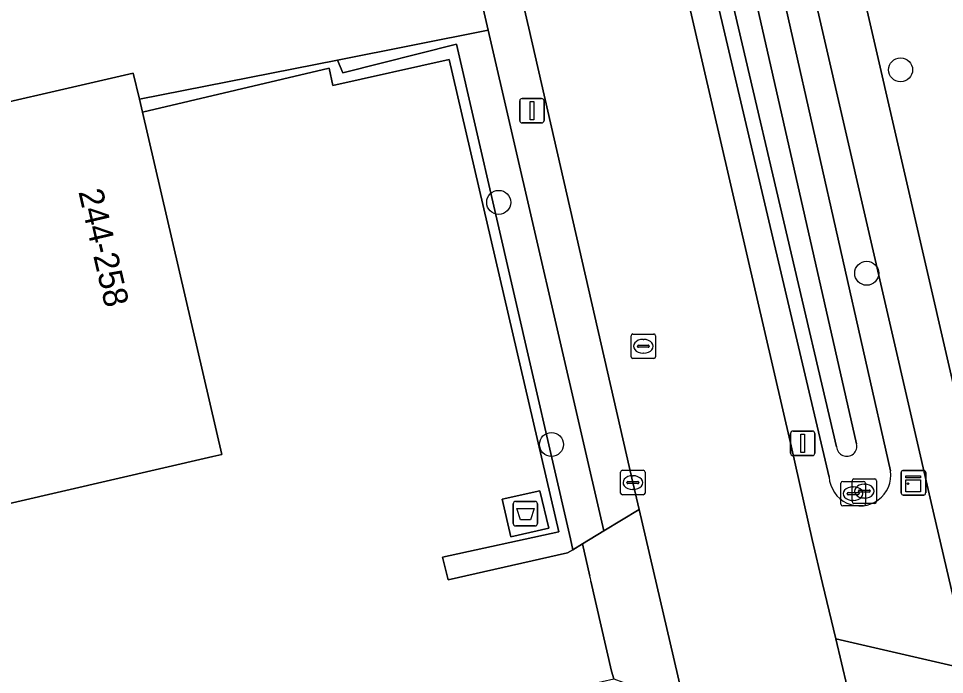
# Model space of a CAD drawing. Extents: x 156412 to 157779, y 382335 to 383768.
# Drawn here: x 156626.17 to 156663.93, y 382973.64 to 383000.4 of the extents above; entities that cross this region are included whole.
import ezdxf

# ---------------------------------------------------------------- set-up
doc = ezdxf.new("R2010")
doc.units = 0
for name, color, linetype in [('IMGEO_Afval_apart_plaats', 7, 'Continuous'), ('IMGEO_Berm_groen', 7, 'Continuous'), ('IMGEO_Boom', 7, 'Continuous'), ('IMGEO_Erf', 7, 'Continuous'), ('IMGEO_Greppel_droge_sloot', 7, 'Continuous'), ('IMGEO_Groenvoorziening', 7, 'Continuous'), ('IMGEO_Haag', 7, 'Continuous'), ('IMGEO_Kast', 7, 'Continuous'), ('IMGEO_Kolk', 7, 'Continuous'), ('IMGEO_Lichtmast', 7, 'Continuous'), ('IMGEO_Oever', 7, 'Continuous'), ('IMGEO_Pand', 7, 'Continuous'), ('IMGEO_Pand_nummerreeks', 7, 'Continuous'), ('IMGEO_Rijbaan_lokaal_gesloten', 7, 'Continuous'), ('IMGEO_Rioolput', 7, 'Continuous'), ('IMGEO_Voetpad_gesloten', 7, 'Continuous'), ('IMGEO_Voetpad_open', 7, 'Continuous')]:
    doc.layers.add(name, color=color, linetype=linetype)

msp = doc.modelspace()

# ---------------------------------------------------------------- linework, layer by layer
at = {"layer": 'IMGEO_Afval_apart_plaats'}
for p, q in [((156646.345, 382979.799), (156646.345, 382980.599)), ((156646.345, 382980.599), (156646.345, 382979.799)), ((156646.445, 382980.699), (156647.235, 382980.699)), ((156647.235, 382980.699), (156646.445, 382980.699)), ((156647.335, 382980.599), (156647.335, 382979.799)), ((156647.335, 382979.799), (156647.335, 382980.599)), ((156647.235, 382979.699), (156646.445, 382979.699)), ((156646.445, 382979.699), (156647.235, 382979.699))]:
    msp.add_line(p, q, dxfattribs=at)
msp.add_lwpolyline([(156646.488, 382980.413), (156647.192, 382980.413), (156647.043, 382979.943), (156646.637, 382979.943), (156646.488, 382980.413)], dxfattribs=at)
for centre, start, end in [((156646.445, 382980.599), 90, 180), ((156646.445, 382980.599), 90, 180), ((156647.235, 382980.599), 0, 90), ((156647.235, 382980.599), 360, 90), ((156646.445, 382979.799), 180, 270), ((156646.445, 382979.799), 180, 270), ((156647.235, 382979.799), 270, 0), ((156647.235, 382979.799), 270, 0)]:
    msp.add_arc(centre, 0.1, start, end, dxfattribs=at)
at = {"layer": 'IMGEO_Berm_groen'}
for points in [[(156663.89, 382978.495), (156663.468, 382980.302), (156658.933, 383000), (156648.705, 383044.428), (156648.498, 383045.327), (156644.614, 383043.115)], [(156644.023, 383041.946), (156650.887, 383012.346), (156652.974, 383003.315), (156653.025, 383003.092), (156653.74, 383000), (156657.677, 382982.964), (156658.537, 382979.142), (156658.963, 382977.351), (156659.5, 382975.096), (156664.983, 382973.825), (156663.89, 382978.495)], [(156659.227, 382981.695), (156654.913, 383000), (156654.125, 383003.346), (156654.073, 383003.566), (156645.489, 383039.993)], [(156648.651, 383039.881), (156657.656, 383000), (156661.733, 382981.945)]]:
    msp.add_lwpolyline(points, dxfattribs=at)
msp.add_arc((156660.484, 382981.776), 1.26, 183.6779, 7.7161, dxfattribs=at)
at = {"layer": 'IMGEO_Boom'}
for centre in [(156662.142, 382998.307), (156645.751, 382992.9), (156660.76, 382990.007), (156647.903, 382983.024)]:
    msp.add_circle(centre, 0.489, dxfattribs=at)
at = {"layer": 'IMGEO_Erf'}
for points in [[(156649.466, 382977.648), (156649.172, 382978.968), (156648.775, 382978.728), (156648.563, 382978.6), (156643.694, 382977.498), (156643.462, 382978.428), (156648.206, 382979.466), (156643.73, 382998.733), (156638.988, 382997.665), (156638.837, 382998.37), (156631.221, 382996.576), (156634.461, 382982.621), (156634.087, 382982.534), (156617.918, 382978.79), (156617.846, 382979.101), (156614.395, 382994.05), (156609.332, 382992.869), (156612.789, 382977.915), (156617.371, 382958.096)], [(156649.911, 382972.63), (156645.078, 382971.516), (156644.913, 382972.189), (156649.978, 382973.349), (156650.447, 382973.457), (156650.358, 382973.779), (156649.511, 382977.453)]]:
    msp.add_lwpolyline(points, dxfattribs=at)
msp.add_lwpolyline([(156645.892, 382980.796), (156647.436, 382981.138), (156647.791, 382979.61), (156646.243, 382979.254)], close=True, dxfattribs=at)
msp.add_arc((156648.996, 382977.437), 0.515, 1.7858, 24.2034, dxfattribs=at)
at = {"layer": 'IMGEO_Greppel_droge_sloot'}
for points in [[(156660.35, 382983.054), (156656.499, 383000), (156647.605, 383039.137)], [(156646.406, 383038.974), (156655.532, 383000), (156659.531, 382982.924)]]:
    msp.add_lwpolyline(points, dxfattribs=at)
msp.add_arc((156659.945, 382982.959), 0.416, 184.7871, 13.2515, dxfattribs=at)
at = {"layer": 'IMGEO_Groenvoorziening'}
for points in [[(156662.329, 383012.702), (156658.2, 383011.895), (156660.941, 383000), (156665.247, 382981.316), (156669.34, 382982.26), (156669.262, 382982.597)], [(156649.172, 382978.968), (156650.043, 382979.495), (156645.327, 382999.919), (156639.177, 382998.705), (156639.398, 382998.178), (156644.025, 382999.351), (156648.677, 382979.168), (156648.775, 382978.728)], [(156648.677, 382979.168), (156644.025, 382999.351), (156639.398, 382998.178), (156639.177, 382998.705), (156631.097, 382997.11), (156631.221, 382996.576), (156638.837, 382998.37), (156638.988, 382997.665), (156643.73, 382998.733), (156648.206, 382979.466), (156643.462, 382978.428), (156643.694, 382977.498), (156648.563, 382978.6), (156648.775, 382978.728)]]:
    msp.add_lwpolyline(points, close=True, dxfattribs=at)
msp.add_lwpolyline([(156614.323, 382994.362), (156630.85, 382998.176), (156631.097, 382997.11), (156639.177, 382998.705), (156645.327, 382999.919), (156642.802, 383010.851), (156635.965, 383007.326), (156633.756, 383006.28), (156632.898, 383005.937), (156632.002, 383005.707), (156631.084, 383005.596), (156630.16, 383005.604), (156629.244, 383005.731), (156628.352, 383005.976), (156627.5, 383006.334), (156626.701, 383006.8), (156621.454, 383010.675)], dxfattribs=at)
at = {"layer": 'IMGEO_Haag'}
msp.add_lwpolyline([(156648.677, 382979.168), (156644.025, 382999.351), (156639.398, 382998.178), (156639.177, 382998.705), (156631.097, 382997.11), (156631.221, 382996.576), (156638.837, 382998.37), (156638.988, 382997.665), (156643.73, 382998.733), (156648.206, 382979.466), (156643.462, 382978.428), (156643.694, 382977.498), (156648.563, 382978.6), (156648.775, 382978.728)], close=True, dxfattribs=at)
at = {"layer": 'IMGEO_Kast'}
for p, q in [((156662.165, 382981.036), (156662.165, 382981.877)), ((156662.165, 382981.877), (156662.165, 382981.036)), ((156662.24, 382981.961), (156663.081, 382981.961)), ((156663.081, 382981.961), (156662.24, 382981.961)), ((156663.165, 382981.886), (156663.165, 382981.045)), ((156663.165, 382981.045), (156663.165, 382981.886)), ((156663.09, 382980.961), (156662.249, 382980.961)), ((156662.249, 382980.961), (156663.09, 382980.961))]:
    msp.add_line(p, q, dxfattribs=at)
for points in [[(156662.36, 382981.751), (156662.96, 382981.751), (156662.96, 382981.666), (156662.36, 382981.666), (156662.36, 382981.751)], [(156662.36, 382981.576), (156662.96, 382981.576), (156662.96, 382981.087), (156662.36, 382981.087), (156662.36, 382981.576)]]:
    msp.add_lwpolyline(points, dxfattribs=at)
msp.add_circle((156662.444, 382981.425), 0.0377, dxfattribs=at)
for centre, start, end in [((156662.243, 382981.883), 92.4484, 184.2845), ((156662.243, 382981.883), 92.4484, 184.2845), ((156663.087, 382981.883), 2.4484, 94.2845), ((156663.087, 382981.883), 2.4484, 94.2845), ((156662.243, 382981.039), 182.4484, 274.2845), ((156662.243, 382981.039), 182.4484, 274.2845), ((156663.087, 382981.039), 272.4484, 4.2845), ((156663.087, 382981.039), 272.4484, 4.2845)]:
    msp.add_arc(centre, 0.0779, start, end, dxfattribs=at)
at = {"layer": 'IMGEO_Kolk'}
for p, q in [((156650.797, 382981.969), (156651.649, 382981.969)), ((156650.722, 382981.043), (156650.722, 382981.895)), ((156651.21, 382981.749), (156651.235, 382981.749)), ((156651.723, 382981.895), (156651.723, 382981.043)), ((156660.238, 382981.62), (156661.09, 382981.62)), ((156650.981, 382981.463), (156650.981, 382981.475)), ((156651.419, 382981.426), (156651.021, 382981.426)), ((156651.024, 382981.512), (156651.422, 382981.512)), ((156651.465, 382981.475), (156651.465, 382981.463)), ((156659.705, 382980.591), (156659.705, 382981.443)), ((156659.78, 382981.517), (156660.632, 382981.517)), ((156660.163, 382980.694), (156660.163, 382981.546)), ((156660.193, 382981.297), (156660.218, 382981.297)), ((156660.651, 382981.4), (156660.676, 382981.4)), ((156660.706, 382981.443), (156660.706, 382980.591)), ((156661.164, 382981.546), (156661.164, 382980.694)), ((156651.649, 382980.969), (156650.797, 382980.969)), ((156651.233, 382981.189), (156651.208, 382981.189)), ((156659.964, 382981.011), (156659.964, 382981.023)), ((156660.402, 382980.974), (156660.004, 382980.974)), ((156660.007, 382981.06), (156660.405, 382981.06)), ((156660.422, 382981.114), (156660.422, 382981.126)), ((156660.448, 382981.023), (156660.448, 382981.011)), ((156660.86, 382981.077), (156660.462, 382981.077)), ((156660.465, 382981.163), (156660.863, 382981.163)), ((156660.674, 382980.84), (156660.649, 382980.84)), ((156660.906, 382981.126), (156660.906, 382981.114)), ((156660.632, 382980.517), (156659.78, 382980.517)), ((156660.216, 382980.737), (156660.191, 382980.737)), ((156661.09, 382980.62), (156660.238, 382980.62))]:
    msp.add_line(p, q, dxfattribs=at)
for points in [[(156650.797, 382981.969), (156651.649, 382981.969)], [(156650.722, 382981.043), (156650.722, 382981.895)], [(156651.723, 382981.895), (156651.723, 382981.043)], [(156660.238, 382981.62), (156661.09, 382981.62)], [(156659.705, 382980.591), (156659.705, 382981.443)], [(156659.78, 382981.517), (156660.632, 382981.517)], [(156660.163, 382980.694), (156660.163, 382981.546)], [(156660.706, 382981.443), (156660.706, 382980.591)], [(156661.164, 382981.546), (156661.164, 382980.694)], [(156651.649, 382980.969), (156650.797, 382980.969)], [(156660.632, 382980.517), (156659.78, 382980.517)], [(156661.09, 382980.62), (156660.238, 382980.62)]]:
    msp.add_lwpolyline(points, dxfattribs=at)
for centre, radius, start, end in [((156650.799, 382981.893), 0.0765, 91.552, 178.448), ((156650.799, 382981.893), 0.0765, 91.552, 178.448), ((156651.647, 382981.893), 0.0765, 1.552, 88.448), ((156651.647, 382981.893), 0.0765, 1.552, 88.448), ((156660.24, 382981.544), 0.0765, 91.552, 178.448), ((156660.24, 382981.544), 0.0765, 91.552, 178.448), ((156661.088, 382981.544), 0.0765, 1.552, 88.448), ((156661.088, 382981.544), 0.0765, 1.552, 88.448), ((156651.021, 382981.472), 0.0403, 85.8775, 175.7526), ((156651.018, 382981.462), 0.0366, 178.938, 274.7102), ((156651.422, 382981.469), 0.043, 264.8664, 352.4533), ((156651.426, 382981.474), 0.0386, 1.7309, 96.639), ((156659.782, 382981.441), 0.0765, 91.552, 178.448), ((156659.782, 382981.441), 0.0765, 91.552, 178.448), ((156660.63, 382981.441), 0.0765, 1.552, 88.448), ((156660.63, 382981.441), 0.0765, 1.552, 88.448), ((156650.799, 382981.045), 0.0765, 181.552, 268.448), ((156650.799, 382981.045), 0.0765, 181.552, 268.448), ((156651.647, 382981.045), 0.0765, 271.552, 358.448), ((156651.647, 382981.045), 0.0765, 271.552, 358.448), ((156660.004, 382981.02), 0.0403, 85.8775, 175.7526), ((156660.001, 382981.01), 0.0366, 178.938, 274.7102), ((156660.405, 382981.017), 0.043, 264.8664, 352.4533), ((156660.409, 382981.022), 0.0386, 1.7309, 96.639), ((156660.462, 382981.123), 0.0403, 85.8775, 175.7526), ((156660.459, 382981.113), 0.0366, 178.938, 274.7102), ((156660.863, 382981.12), 0.043, 264.8664, 352.4533), ((156660.867, 382981.125), 0.0386, 1.7309, 96.639), ((156659.782, 382980.593), 0.0765, 181.552, 268.448), ((156659.782, 382980.593), 0.0765, 181.552, 268.448), ((156660.24, 382980.696), 0.0765, 181.552, 268.448), ((156660.24, 382980.696), 0.0765, 181.552, 268.448), ((156660.63, 382980.593), 0.0765, 271.552, 358.448), ((156660.63, 382980.593), 0.0765, 271.552, 358.448), ((156661.088, 382980.696), 0.0765, 271.552, 358.448), ((156661.088, 382980.696), 0.0765, 271.552, 358.448)]:
    msp.add_arc(centre, radius, start, end, dxfattribs=at)
for centre, major_axis, ratio, start_param, end_param in [((156651.209, 382981.469), (-0.387, 0.002), 0.722429, 4.712389, 7.853982), ((156651.234, 382981.469), (-0.39, 0.002), 0.717154, 1.570796, 4.712389), ((156660.192, 382981.017), (-0.387, 0.002), 0.722429, 4.712389, 7.853982), ((156660.217, 382981.017), (-0.39, 0.002), 0.717154, 1.570796, 4.712389), ((156660.65, 382981.12), (-0.387, 0.002), 0.722429, 4.712389, 7.853982), ((156660.675, 382981.12), (-0.39, 0.002), 0.717154, 1.570796, 4.712389)]:
    msp.add_ellipse(centre, major_axis=major_axis, ratio=ratio, start_param=start_param, end_param=end_param, dxfattribs=at)
at = {"layer": 'IMGEO_Lichtmast'}
for p, q in [((156646.71, 382997.138), (156647.5, 382997.138)), ((156647.5, 382997.138), (156646.71, 382997.138)), ((156646.61, 382996.238), (156646.61, 382997.038)), ((156646.61, 382997.038), (156646.61, 382996.238)), ((156647.6, 382997.038), (156647.6, 382996.238)), ((156647.6, 382996.238), (156647.6, 382997.038)), ((156647.5, 382996.138), (156646.71, 382996.138)), ((156646.71, 382996.138), (156647.5, 382996.138)), ((156657.755, 382983.57), (156658.545, 382983.57)), ((156658.545, 382983.57), (156657.755, 382983.57)), ((156657.655, 382982.67), (156657.655, 382983.47)), ((156657.655, 382983.47), (156657.655, 382982.67)), ((156658.645, 382983.47), (156658.645, 382982.67)), ((156658.645, 382982.67), (156658.645, 382983.47)), ((156658.545, 382982.57), (156657.755, 382982.57)), ((156657.755, 382982.57), (156658.545, 382982.57))]:
    msp.add_line(p, q, dxfattribs=at)
for points in [[(156647.03, 382997.013), (156647.18, 382997.013), (156647.18, 382996.263), (156647.03, 382996.263), (156647.03, 382997.013)], [(156658.075, 382983.445), (156658.225, 382983.445), (156658.225, 382982.695), (156658.075, 382982.695), (156658.075, 382983.445)]]:
    msp.add_lwpolyline(points, dxfattribs=at)
for centre, start, end in [((156646.71, 382997.038), 90, 180), ((156646.71, 382997.038), 90, 180), ((156647.5, 382997.038), 0, 90), ((156647.5, 382997.038), 360, 90), ((156646.71, 382996.238), 180, 270), ((156646.71, 382996.238), 180, 270), ((156647.5, 382996.238), 270, 0), ((156647.5, 382996.238), 270, 0), ((156657.755, 382983.47), 90, 180), ((156657.755, 382983.47), 90, 180), ((156658.545, 382983.47), 0, 90), ((156658.545, 382983.47), 360, 90), ((156657.755, 382982.67), 180, 270), ((156657.755, 382982.67), 180, 270), ((156658.545, 382982.67), 270, 0), ((156658.545, 382982.67), 270, 0)]:
    msp.add_arc(centre, 0.1, start, end, dxfattribs=at)
at = {"layer": 'IMGEO_Oever'}
for points in [[(156645.489, 383039.993), (156654.073, 383003.566), (156654.125, 383003.346), (156654.913, 383000), (156659.227, 382981.695)], [(156661.733, 382981.945), (156657.656, 383000), (156648.651, 383039.881)], [(156647.605, 383039.137), (156656.499, 383000), (156660.35, 382983.054)], [(156659.531, 382982.924), (156655.532, 383000), (156646.406, 383038.974)]]:
    msp.add_lwpolyline(points, dxfattribs=at)
for centre, radius, start, end in [((156659.945, 382982.959), 0.416, 184.7871, 13.2515), ((156660.484, 382981.776), 1.26, 183.6779, 7.7161)]:
    msp.add_arc(centre, radius, start, end, dxfattribs=at)
at = {"layer": 'IMGEO_Pand'}
msp.add_lwpolyline([(156634.461, 382982.621), (156631.221, 382996.576), (156631.097, 382997.11), (156630.85, 382998.176), (156614.323, 382994.362), (156614.395, 382994.05), (156617.846, 382979.101), (156617.918, 382978.79), (156634.087, 382982.534)], close=True, dxfattribs=at)
at = {"layer": 'IMGEO_Rijbaan_lokaal_gesloten'}
for points in [[(156634.207, 383055.298), (156634.268, 383055.05), (156634.923, 383052.22), (156635.523, 383049.531), (156639.023, 383034.52), (156642.727, 383018.429), (156643.811, 383013.659), (156644.272, 383011.609), (156646.551, 383001.849), (156646.607, 383001.609), (156646.649, 383001.428), (156646.922, 383000.234), (156646.976, 383000), (156651.224, 382981.47), (156651.486, 382980.367), (156653.324, 382972.421), (156654.74, 382965.324), (156655.741, 382959.433), (156656.127, 382956.39)], [(156662.564, 382962.222), (156659.965, 382973.144), (156659.5, 382975.096), (156658.963, 382977.351), (156658.537, 382979.142), (156657.677, 382982.964), (156653.74, 383000), (156653.025, 383003.092), (156652.974, 383003.315), (156650.887, 383012.346)]]:
    msp.add_lwpolyline(points, dxfattribs=at)
at = {"layer": 'IMGEO_Rioolput'}
for p, q in [((156651.151, 382986.604), (156651.151, 382987.456)), ((156651.226, 382987.53), (156652.078, 382987.53)), ((156651.639, 382987.31), (156651.664, 382987.31)), ((156652.152, 382987.456), (156652.152, 382986.604)), ((156651.41, 382987.024), (156651.41, 382987.036)), ((156651.848, 382986.987), (156651.45, 382986.987)), ((156651.453, 382987.073), (156651.851, 382987.073)), ((156651.894, 382987.036), (156651.894, 382987.024)), ((156652.078, 382986.53), (156651.226, 382986.53)), ((156651.662, 382986.75), (156651.637, 382986.75))]:
    msp.add_line(p, q, dxfattribs=at)
for points in [[(156651.151, 382986.604), (156651.151, 382987.456)], [(156651.226, 382987.53), (156652.078, 382987.53)], [(156652.152, 382987.456), (156652.152, 382986.604)], [(156652.078, 382986.53), (156651.226, 382986.53)]]:
    msp.add_lwpolyline(points, dxfattribs=at)
for centre, radius, start, end in [((156651.228, 382987.454), 0.0765, 91.552, 178.448), ((156651.228, 382987.454), 0.0765, 91.552, 178.448), ((156652.076, 382987.454), 0.0765, 1.552, 88.448), ((156652.076, 382987.454), 0.0765, 1.552, 88.448), ((156651.45, 382987.033), 0.0403, 85.8775, 175.7526), ((156651.447, 382987.023), 0.0366, 178.938, 274.7102), ((156651.851, 382987.03), 0.043, 264.8664, 352.4533), ((156651.855, 382987.035), 0.0386, 1.7309, 96.639), ((156651.228, 382986.606), 0.0765, 181.552, 268.448), ((156651.228, 382986.606), 0.0765, 181.552, 268.448), ((156652.076, 382986.606), 0.0765, 271.552, 358.448), ((156652.076, 382986.606), 0.0765, 271.552, 358.448)]:
    msp.add_arc(centre, radius, start, end, dxfattribs=at)
for centre, major_axis, ratio, start_param, end_param in [((156651.638, 382987.03), (-0.387, 0.002), 0.722429, 4.712389, 7.853982), ((156651.663, 382987.03), (-0.39, 0.002), 0.717154, 1.570796, 4.712389)]:
    msp.add_ellipse(centre, major_axis=major_axis, ratio=ratio, start_param=start_param, end_param=end_param, dxfattribs=at)
at = {"layer": 'IMGEO_Voetpad_gesloten'}
msp.add_lwpolyline([(156647.436, 382981.138), (156645.892, 382980.796), (156646.243, 382979.254), (156647.791, 382979.61)], close=True, dxfattribs=at)
at = {"layer": 'IMGEO_Voetpad_open'}
for points in [[(156658.2, 383011.895), (156651.502, 383040.956), (156651.397, 383041.385), (156650.899, 383043.586), (156650.512, 383045.296), (156650.109, 383047.168), (156649.969, 383047.802), (156648.989, 383052.201), (156646.777, 383062.181), (156646.397, 383063.893), (156644.38, 383063.429), (156646.743, 383053.097), (156648.498, 383045.327), (156648.705, 383044.428), (156658.933, 383000), (156663.468, 382980.302), (156663.89, 382978.495), (156664.983, 382973.825), (156659.5, 382975.096), (156659.965, 382973.144)], [(156632.809, 383054.125), (156633.089, 383052.915), (156633.646, 383050.501), (156633.95, 383049.186), (156642.341, 383012.848), (156642.802, 383010.851), (156645.327, 382999.919), (156650.043, 382979.495), (156651.486, 382980.367), (156651.224, 382981.47), (156646.976, 383000), (156646.922, 383000.234), (156646.649, 383001.428), (156646.607, 383001.609), (156646.551, 383001.849), (156644.272, 383011.609), (156643.811, 383013.659), (156642.727, 383018.429), (156639.023, 383034.52), (156635.523, 383049.531), (156634.923, 383052.22), (156634.268, 383055.05), (156634.207, 383055.298)], [(156669.66, 382962.324), (156668.527, 382967.194), (156668.232, 382968.423), (156667.596, 382971.076), (156667.495, 382971.548), (156667.152, 382973.053), (156665.858, 382978.665), (156665.247, 382981.316), (156660.941, 383000), (156658.2, 383011.895)], [(156649.511, 382977.453), (156650.358, 382973.779), (156650.447, 382973.457), (156651.545, 382973.062), (156653.324, 382972.421), (156651.486, 382980.367), (156650.043, 382979.495), (156649.172, 382978.968), (156649.466, 382977.648)]]:
    msp.add_lwpolyline(points, dxfattribs=at)
msp.add_arc((156648.996, 382977.437), 0.515, 1.7858, 24.2034, dxfattribs=at)

# ---------------------------------------------------------------- texts
at = {"layer": 'IMGEO_Pand_nummerreeks'}
msp.add_text('244-258', height=1, rotation=283.0694, dxfattribs=at).set_placement((156628.606, 382993.337))

doc.saveas('drawing.dxf')
